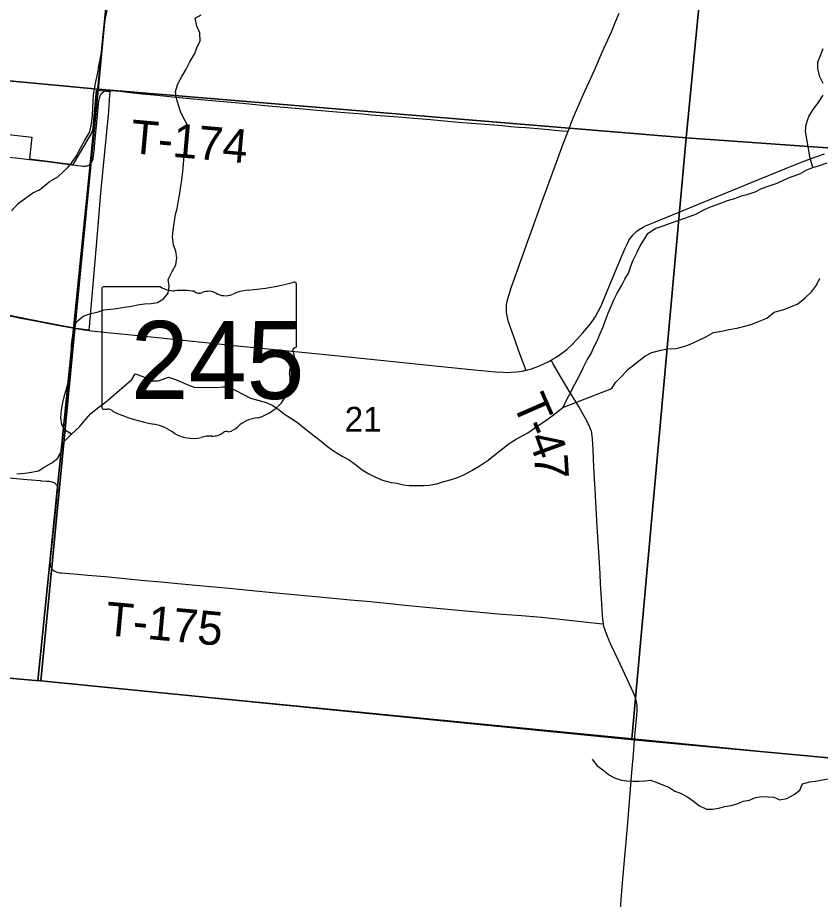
# Model space of a CAD drawing. Extents: x 0 to 1101, y 0 to 440.
# Drawn here: x 841.299 to 842.658, y 376.517 to 378.008 of the extents above; entities that cross this region are included whole.
import ezdxf

# ---------------------------------------------------------------- set-up
doc = ezdxf.new("R2010")
doc.units = 0
for name, color, linetype in [('GM_X_Corporation', 7, 'Continuous'), ('GM_X_County_Road', 7, 'Continuous'), ('GM_X_Minor_River', 7, 'Continuous'), ('GM_X_Section', 7, 'Continuous'), ('GM_X_Section_Text', 7, 'Continuous'), ('GM_X_State_Location', 7, 'Continuous'), ('GM_X_State_Route', 7, 'Continuous'), ('GM_X_State_Shield', 7, 'Continuous'), ('GM_X_Township', 7, 'Continuous'), ('GM_X_Township_Road', 7, 'Continuous'), ('GM_X_Township_Road_Text', 7, 'Continuous'), ('SH_Cut_Line', 7, 'Continuous')]:
    doc.layers.add(name, color=color, linetype=linetype)

msp = doc.modelspace()

# ---------------------------------------------------------------- linework, layer by layer
at = {"layer": 'GM_X_Corporation'}
msp.add_lwpolyline([(841.2744, 377.8116), (841.3236, 377.8062), (841.3195, 377.7693), (841.3195, 377.7693), (841.3937, 377.76), (841.3964, 377.7646), (841.4265, 377.8163), (841.4329, 377.8854), (841.4554, 377.8834), (841.4551, 377.8776), (841.4535, 377.8497), (841.4398, 377.7117), (841.4329, 377.6293), (841.4204, 377.4852), (841.42, 377.4797), (841.3985, 377.4824), (841.3903, 377.4839), (841.3743, 377.4869), (841.3162, 377.4981), (841.2421, 377.5132)], dxfattribs=at)
at = {"layer": 'GM_X_County_Road'}
for points in [[(839.2666, 377.0719), (839.8064, 377.0309), (840.2909, 376.9883), (840.8257, 376.9319), (840.9467, 376.9203), (841.3305, 376.8871), (841.3385, 376.8863), (841.3566, 377.073), (841.3964, 377.4824), (841.4351, 377.8808), (841.4843, 378.4003), (841.4936, 378.5206), (841.5774, 379.349), (841.6309, 379.8967), (841.7131, 380.7514), (841.7269, 380.895), (841.796, 381.7031), (841.8133, 381.9059), (839.205, 381.9059)], [(844.7118, 381.648), (844.0658, 381.7282), (843.2462, 381.8298), (843.023, 381.8481), (842.3157, 381.9059), (841.8133, 381.9059), (841.796, 381.7031), (841.7269, 380.895), (841.7131, 380.7514), (841.6309, 379.8967), (841.5774, 379.349), (841.4936, 378.5206), (841.4843, 378.4003), (841.4351, 377.8808), (841.3964, 377.4824), (841.3566, 377.073), (841.3385, 376.8863), (842.3434, 376.7867), (843.147, 376.7122), (843.2235, 376.704), (843.7743, 376.6401), (844.4941, 376.5699)], [(842.2312, 377.8161), (842.24, 377.8391), (842.2457, 377.8528), (842.2531, 377.8696), (842.2595, 377.884), (842.2673, 377.9009), (842.2773, 377.9237), (842.2889, 377.9498), (842.295, 377.9634), (842.3044, 377.9843), (842.3114, 378.001), (842.3176, 378.0159)], [(842.1598, 377.4118), (842.1583, 377.416), (842.152, 377.4333), (842.1475, 377.4455), (842.1416, 377.4622), (842.1366, 377.4761), (842.13, 377.4956), (842.128, 377.504), (842.1272, 377.5094), (842.1268, 377.5155), (842.1271, 377.5222), (842.1282, 377.5289), (842.1306, 377.5384), (842.1346, 377.551), (842.1582, 377.6162), (842.1733, 377.6585), (842.1874, 377.6976), (842.2094, 377.7577), (842.223, 377.7949), (842.2312, 377.8161)]]:
    msp.add_lwpolyline(points, dxfattribs=at)
at = {"layer": 'GM_X_Minor_River'}
for points in [[(841.2891, 377.6816), (841.3007, 377.6943), (841.3129, 377.7029), (841.3252, 377.7118), (841.3363, 377.717), (841.3531, 377.7308), (841.3673, 377.7393), (841.3838, 377.7542), (841.3915, 377.764), (841.3992, 377.7745), (841.4066, 377.7884), (841.4125, 377.7997), (841.4214, 377.8152), (841.4246, 377.8288), (841.4263, 377.8428), (841.4269, 377.8553), (841.4275, 377.867), (841.428, 377.8777), (841.4296, 377.8879), (841.4321, 377.8996), (841.4353, 377.9151), (841.437, 377.9265), (841.4399, 377.9405), (841.4415, 377.9503), (841.4425, 377.9624), (841.4442, 377.9803), (841.4459, 377.992), (841.4484, 378.0075), (841.4512, 378.0204)], [(841.378, 377.367), (841.3871, 377.3976), (841.3876, 377.4086), (841.3885, 377.4199), (841.3902, 377.4313), (841.3905, 377.4556), (841.3926, 377.468), (841.3954, 377.479), (841.3983, 377.493), (841.4105, 377.5031), (841.4216, 377.5071), (841.4357, 377.5107), (841.4456, 377.514), (841.457, 377.5153), (841.4668, 377.5163), (841.4801, 377.5184), (841.493, 377.5201), (841.5025, 377.5223), (841.5143, 377.524), (841.5257, 377.525), (841.5363, 377.5267), (841.5466, 377.5326), (841.5544, 377.5424), (841.556, 377.5541), (841.5543, 377.5652), (841.5613, 377.5791), (841.5672, 377.5904), (841.5692, 377.6021), (841.5671, 377.6132), (841.5635, 377.6238), (841.5618, 377.6375), (841.5627, 377.6485), (841.5644, 377.6606), (841.5669, 377.6754), (841.5697, 377.6856), (841.5717, 377.6988), (841.5742, 377.7113), (841.5759, 377.7231), (841.5775, 377.7333), (841.5789, 377.7481), (841.5802, 377.7602), (841.5815, 377.7746), (841.5865, 377.8049), (841.5874, 377.8155), (841.5868, 377.8265), (841.5798, 377.8399), (841.575, 377.8498), (841.5718, 377.8605), (841.5685, 377.8715), (841.5664, 377.8833), (841.5704, 377.8961), (841.5774, 377.9089), (841.584, 377.9202), (841.591, 377.9334), (841.5995, 377.9477), (841.6035, 377.9587), (841.6082, 377.9688), (841.608, 377.9825), (841.6028, 377.9939), (841.6, 378.0073), (841.6099, 378.0132)], [(842.663, 377.8971), (842.6575, 377.9081), (842.6539, 377.9218), (842.6541, 377.9329), (842.6576, 377.943), (842.6631, 377.9562)], [(842.6455, 377.7547), (842.6422, 377.7668), (842.6397, 377.7764), (842.638, 377.787), (842.6366, 377.7965), (842.6348, 377.806), (842.6331, 377.8171), (842.634, 377.8277), (842.6384, 377.8409), (842.6449, 377.8514), (842.6546, 377.8642), (842.6627, 377.8773)], [(842.2224, 377.3485), (842.2427, 377.3885), (842.2505, 377.4032), (842.2567, 377.4157), (842.2637, 377.4292), (842.27, 377.4401), (842.2754, 377.4518), (842.2813, 377.4639), (842.2856, 377.4737), (842.2907, 377.485), (842.2939, 377.4948), (842.299, 377.5084), (842.3048, 377.5212), (842.3092, 377.5321), (842.3142, 377.5423), (842.322, 377.5559), (842.3271, 377.5657), (842.3337, 377.5758), (842.3368, 377.586), (842.3408, 377.597), (842.3482, 377.6116), (842.3533, 377.6222), (842.3591, 377.632), (842.3661, 377.6433), (842.3787, 377.6518), (842.3936, 377.6565), (842.4031, 377.6602), (842.4157, 377.6646), (842.4286, 377.6689), (842.4473, 377.6759), (842.4618, 377.684), (842.4725, 377.688), (842.4896, 377.6943), (842.501, 377.699), (842.5136, 377.7026), (842.5247, 377.707), (842.5357, 377.7099), (842.5479, 377.7135), (842.5586, 377.7191), (842.57, 377.7231), (842.5852, 377.7282), (842.5978, 377.7345), (842.6085, 377.7389), (842.6237, 377.744), (842.6352, 377.7506), (842.6455, 377.7547), (842.655, 377.7576), (842.6695, 377.763)], [(842.2224, 377.3485), (842.3051, 377.3812), (842.3117, 377.391), (842.3233, 377.403), (842.3325, 377.4131), (842.3455, 377.4235), (842.3609, 377.4358), (842.3727, 377.4417), (842.3879, 377.4457), (842.3993, 377.4482), (842.4141, 377.4487), (842.427, 377.452), (842.4369, 377.4552), (842.4503, 377.4615), (842.4656, 377.4689), (842.4774, 377.4755), (842.4911, 377.478), (842.504, 377.4808), (842.5169, 377.4829), (842.528, 377.4858), (842.5409, 377.4894), (842.5535, 377.4942), (842.5676, 377.5001), (842.5802, 377.5101), (842.5966, 377.5148), (842.6095, 377.5196), (842.6198, 377.5244), (842.6317, 377.5337), (842.6432, 377.5445), (842.6514, 377.5558), (842.6572, 377.5678)], [(841.4552, 377.3633), (841.4928, 377.3961), (841.4986, 377.4059), (841.5114, 377.4015), (841.5246, 377.3937), (841.5378, 377.3939), (841.5546, 377.4001), (841.5652, 377.3966), (841.5754, 377.3926), (841.5874, 377.3872), (841.5983, 377.3832), (841.6358, 377.3827), (841.6469, 377.3837), (841.6571, 377.3835), (841.6938, 377.3643)], [(841.2983, 377.2366), (841.3116, 377.2379), (841.3227, 377.2392), (841.3349, 377.2417), (841.3446, 377.248), (841.3576, 377.2554), (841.3673, 377.2628), (841.3744, 377.2772), (841.3773, 377.2901), (841.3905, 377.3036), (841.4044, 377.3159), (841.4119, 377.3256), (841.4231, 377.3388), (841.4355, 377.3481), (841.4455, 377.3555), (841.4552, 377.3633)], [(841.3905, 377.3036), (841.3804, 377.3098), (841.3741, 377.3199), (841.3728, 377.3313), (841.3738, 377.3446), (841.3759, 377.3572), (841.378, 377.367)], [(841.6938, 377.3643), (841.7063, 377.361), (841.7203, 377.357), (841.7301, 377.3526), (841.7399, 377.3467), (841.7511, 377.3377), (841.762, 377.3307), (841.7729, 377.3232), (841.7883, 377.3111), (841.8014, 377.3006), (841.813, 377.2916), (841.8242, 377.2827), (841.834, 377.2756), (841.8487, 377.2666), (841.8607, 377.2603), (841.8712, 377.2525), (841.8829, 377.2435), (841.8941, 377.2364), (841.9054, 377.2309), (841.9171, 377.2261), (841.9319, 377.222), (841.9414, 377.2207), (841.9528, 377.2182), (841.9623, 377.2169), (841.9763, 377.2166), (841.9862, 377.2168), (841.9957, 377.2174), (842.0091, 377.2198), (842.021, 377.2234), (842.0336, 377.227), (842.0439, 377.2306), (842.0547, 377.235), (842.0685, 377.2424), (842.0824, 377.2505), (842.0959, 377.2594), (842.1078, 377.2691), (842.121, 377.2795), (842.1314, 377.2877), (842.1422, 377.2944), (842.1533, 377.301), (842.1633, 377.3062), (842.1745, 377.314), (842.1849, 377.321), (842.1973, 377.3296), (842.2088, 377.3381), (842.2224, 377.3485)], [(842.2721, 376.7536), (842.2797, 376.7433), (842.2902, 376.7359), (842.3012, 376.7267), (842.3111, 376.7216), (842.3213, 376.7185), (842.3308, 376.7169), (842.3411, 376.7164), (842.3514, 376.7167), (842.3613, 376.7173), (842.3708, 376.7184), (842.3803, 376.7149), (842.3924, 376.7098), (842.4019, 376.7063), (842.4121, 376.6997), (842.4216, 376.6962), (842.4322, 376.6904), (842.4436, 376.683), (842.4538, 376.6746), (842.4652, 376.6695), (842.4755, 376.6694), (842.4865, 376.6708), (842.4961, 376.6738), (842.5071, 376.6752), (842.5174, 376.6785), (842.5277, 376.6826), (842.538, 376.6845), (842.5484, 376.6889), (842.5586, 376.6904), (842.5693, 376.6903), (842.5792, 376.6894), (842.5898, 376.6851), (842.6013, 376.6873), (842.6139, 376.694), (842.6235, 376.7016), (842.6278, 376.7122), (842.6403, 376.7155), (842.6499, 376.7166), (842.6708, 376.7206)]]:
    msp.add_lwpolyline(points, dxfattribs=at)
at = {"layer": 'GM_X_Section'}
for points in [[(841.5347, 378.8945), (841.4351, 377.8872), (840.4251, 377.982), (840.5178, 378.9931)], [(842.5276, 378.7981), (842.4313, 377.8052), (841.4351, 377.8872), (841.5347, 378.8945)], [(842.5276, 378.7981), (842.6237, 378.792), (842.7799, 378.1693), (842.8774, 377.7736), (842.4313, 377.8052)], [(841.4351, 377.8872), (841.3335, 376.8864), (840.3439, 376.9792), (840.4251, 377.982)], [(842.4313, 377.8052), (842.3392, 376.7881), (841.3335, 376.8864), (841.4351, 377.8872)], [(842.4313, 377.8052), (842.8774, 377.7736), (842.9572, 377.4512), (843.1456, 376.7087), (842.3392, 376.7881)]]:
    msp.add_lwpolyline(points, close=True, dxfattribs=at)
at = {"layer": 'GM_X_State_Route'}
msp.add_line((841.3988, 377.4824), (841.42, 377.4793), dxfattribs=at)
for points in [[(841.42, 377.4793), (841.4509, 377.4758), (841.509, 377.47), (841.5362, 377.4671), (841.5906, 377.4616), (841.6345, 377.457), (841.6592, 377.4544), (841.7117, 377.449), (841.8262, 377.4378), (841.9628, 377.4239), (842.0055, 377.4195), (842.0728, 377.4124), (842.1081, 377.4093), (842.1213, 377.4085), (842.128, 377.4082), (842.1345, 377.4084), (842.144, 377.4092), (842.1537, 377.4105), (842.1598, 377.4118), (842.161, 377.412), (842.1693, 377.4143), (842.1739, 377.4158), (842.1797, 377.418), (842.19, 377.4224), (842.1995, 377.4272), (842.2025, 377.4289), (842.2061, 377.4309), (842.2111, 377.434), (842.2203, 377.4402), (842.2291, 377.4471), (842.2373, 377.4546), (842.2472, 377.4648), (842.2562, 377.475), (842.2662, 377.4869), (842.2736, 377.4968), (842.2777, 377.503), (842.2823, 377.511), (842.2873, 377.521), (842.2936, 377.5358), (842.3098, 377.5755), (842.3231, 377.6077), (842.3278, 377.6186), (842.3316, 377.6265), (842.3342, 377.6312), (842.3363, 377.6345), (842.3389, 377.6381), (842.3413, 377.641), (842.3439, 377.6439), (842.3475, 377.6471), (842.3517, 377.6502), (842.3585, 377.6541), (842.3624, 377.6559), (842.3763, 377.662), (842.4273, 377.6826), (842.5429, 377.7299), (842.6102, 377.7574), (842.6362, 377.7679), (842.652, 377.7736), (842.665, 377.7777)], [(841.1886, 377.5215), (841.2134, 377.5175), (841.2384, 377.5132), (841.2833, 377.5044), (841.3049, 377.5001), (841.3261, 377.4959), (841.3728, 377.4868), (841.396, 377.4828), (841.3988, 377.4824)]]:
    msp.add_lwpolyline(points, dxfattribs=at)
at = {"layer": 'GM_X_State_Shield'}
for p, q in [((841.5415, 377.5527), (841.445, 377.5527)), ((841.7713, 377.453), (841.7713, 377.5577)), ((841.4418, 377.5493), (841.4418, 377.3491)), ((841.7713, 377.453), (841.7713, 377.453))]:
    msp.add_line(p, q, dxfattribs=at)
for centre, major_axis, start_param, end_param in [((841.4455, 377.5497), (0.00382, 0), 1.712693, 3.28349), ((841.5645, 377.5759), (0.037, 0), 4.042523, 4.731795), ((841.6539, 377.8255), (0.3495, 0), 4.814394, 5.042369), ((841.7677, 377.5581), (0.00367, 0), 6.141152, 7.989035), ((841.5768, 377.4404), (0.133, 0), 1.404758, 1.657858), ((841.607, 377.5507), (0.0107, 0), 3.836095, 5.185415), ((841.6227, 377.5276), (0.0222, 0), 0.950623, 2.079405), ((841.6513, 377.5593), (0.0267, 0), 4.081561, 5.145723), ((841.6985, 377.4916), (0.0703, 0), 1.699011, 2.107814), ((841.7705, 377.4453), (0.00568, 0), 1.883978, 3.671073), ((841.7674, 377.4526), (0.00393, 0), 5.05454, 6.418171), ((841.7344, 377.4321), (0.0341, 0), 5.934695, 6.695948), ((841.7845, 377.4092), (0.0248, 0), 2.387724, 3.262537), ((841.6735, 377.3959), (0.0874, 0), 5.101752, 6.440018), ((841.4456, 377.3487), (0.00385, 0), 3.00124, 4.508301), ((841.4462, 377.3692), (0.0294, 0), 4.665946, 4.897461), ((841.4522, 377.3376), (0.0106, 0), 0.519207, 1.627899), ((841.586, 377.5174), (0.2524, 0), 4.195997, 4.488961), ((841.7104, 377.293), (0.0479, 0), 1.647645, 2.488434), ((841.5107, 377.2592), (0.079, 0), 0.823519, 1.323587), ((841.6497, 377.3297), (0.0282, 0), 4.937069, 5.64225), ((841.5962, 377.3366), (0.0501, 0), 4.026481, 4.996735), ((841.6251, 377.2674), (0.0412, 0), 1.495662, 1.94098), ((841.6288, 377.3216), (0.0267, 0), 4.691044, 5.507374), ((841.6529, 377.3022), (0.00752, 0), 1.147584, 2.315152)]:
    msp.add_ellipse(centre, major_axis=major_axis, ratio=0.8, start_param=start_param, end_param=end_param, dxfattribs=at)
at = {"layer": 'GM_X_Township'}
msp.add_lwpolyline([(839.2666, 377.0719), (839.8064, 377.0309), (840.2909, 376.9883), (840.8257, 376.9319), (840.9467, 376.9203), (841.3305, 376.8871), (841.3385, 376.8863), (842.3434, 376.7867), (843.147, 376.7122), (843.2235, 376.704), (843.7743, 376.6401), (844.4941, 376.5699)], dxfattribs=at)
at = {"layer": 'GM_X_Township_Road'}
for points in [[(841.3941, 377.7592), (841.4006, 377.7584), (841.4067, 377.7575), (841.4096, 377.7572), (841.4124, 377.7571), (841.4143, 377.7571), (841.4161, 377.7574), (841.4173, 377.7577), (841.4187, 377.7582), (841.4203, 377.759), (841.4221, 377.7604), (841.4237, 377.7621), (841.4245, 377.7633), (841.4252, 377.7644), (841.4258, 377.7656), (841.4266, 377.7676), (841.4272, 377.7695), (841.4275, 377.7711), (841.428, 377.7741), (841.4286, 377.7783), (841.4291, 377.7837), (841.4296, 377.7892), (841.4303, 377.7974), (841.4313, 377.8086), (841.4333, 377.8314), (841.4357, 377.8552), (841.4369, 377.867), (841.4372, 377.8691), (841.4378, 377.8718), (841.4384, 377.8738), (841.4391, 377.8758), (841.4398, 377.8772), (841.4405, 377.8785), (841.4415, 377.8798), (841.4423, 377.8808), (841.4434, 377.8818), (841.4446, 377.8827), (841.4456, 377.8833), (841.4466, 377.8837)], [(841.4466, 377.8837), (841.4475, 377.8841), (841.4486, 377.8845), (841.4497, 377.8847), (841.4508, 377.8849), (841.4521, 377.8851), (841.4533, 377.8852), (841.4555, 377.8853), (841.4579, 377.8852), (841.4599, 377.8851), (841.4656, 377.8845)], [(841.4656, 377.8845), (841.4722, 377.8839), (841.4898, 377.8819), (841.5106, 377.8797), (841.5299, 377.8776), (841.573, 377.8731), (841.6095, 377.8697), (841.6411, 377.8668), (841.6804, 377.8634), (841.7178, 377.86), (841.7762, 377.8547), (841.8133, 377.8514), (841.8526, 377.8479), (841.8836, 377.8454), (841.8978, 377.8441), (841.9507, 377.8398), (841.9633, 377.8388), (841.9984, 377.8358), (842.0396, 377.8323), (842.067, 377.83), (842.0984, 377.8274), (842.1194, 377.8256), (842.1338, 377.8244), (842.1472, 377.8233), (842.1597, 377.8223), (842.1864, 377.8202), (842.2209, 377.817), (842.2312, 377.8161)], [(841.2785, 377.7729), (841.3016, 377.7704), (841.3194, 377.7683)], [(841.3194, 377.7683), (841.3253, 377.7676), (841.3538, 377.7643), (841.3828, 377.7607), (841.3913, 377.7596), (841.3941, 377.7592)], [(842.3436, 376.7862), (842.347, 376.8218), (842.3481, 376.8349), (842.3482, 376.8418), (842.3481, 376.8448), (842.3478, 376.8474), (842.3472, 376.8508), (842.3466, 376.8537), (842.3459, 376.8559), (842.3448, 376.8591), (842.342, 376.8658), (842.3167, 376.9205), (842.3035, 376.9479), (842.2978, 376.9616), (842.2939, 376.972), (842.2919, 376.9785), (842.2911, 376.9825), (842.2904, 376.9877), (842.2901, 376.9909), (842.2895, 376.998), (842.2872, 377.0346), (842.2862, 377.0501), (842.2853, 377.0675), (842.2826, 377.1133), (842.2806, 377.1477), (842.2782, 377.1886), (842.2771, 377.21), (842.2749, 377.2471), (842.2734, 377.2775), (842.2723, 377.296), (842.2721, 377.3), (842.2716, 377.3042), (842.2712, 377.3065), (842.2706, 377.3086), (842.2699, 377.3109), (842.2688, 377.3138), (842.2668, 377.3183), (842.2653, 377.3214), (842.2633, 377.3252), (842.2586, 377.334), (842.2491, 377.3505), (842.238, 377.3684), (842.2342, 377.3748), (842.2182, 377.4014), (842.206, 377.4228), (842.2025, 377.4289)], [(841.1504, 377.2428), (841.2419, 377.2335), (841.2851, 377.2297), (841.3156, 377.227), (841.3374, 377.2251), (841.3395, 377.2249)], [(841.3395, 377.2249), (841.3488, 377.2242), (841.3526, 377.2239), (841.3557, 377.2236), (841.3578, 377.2231), (841.3592, 377.2227), (841.3605, 377.2221), (841.3617, 377.2214), (841.3629, 377.2205), (841.3637, 377.2197), (841.3644, 377.2188)], [(841.3644, 377.2188), (841.3651, 377.2178), (841.3657, 377.2167), (841.3662, 377.2157), (841.3666, 377.2138), (841.3668, 377.2121), (841.3668, 377.2104), (841.3667, 377.2084), (841.3661, 377.2025), (841.3645, 377.1876), (841.3613, 377.1555), (841.358, 377.1226), (841.3544, 377.0908), (841.3542, 377.0865), (841.3543, 377.084), (841.3546, 377.0825), (841.355, 377.0808), (841.3556, 377.0791), (841.3565, 377.0773), (841.3575, 377.0758)], [(841.3575, 377.0758), (841.3577, 377.0755), (841.3589, 377.0742), (841.3599, 377.0734), (841.361, 377.0727), (841.3624, 377.0718), (841.3638, 377.0711), (841.3659, 377.0703), (841.3682, 377.0698), (841.371, 377.0693), (841.3738, 377.069), (841.3862, 377.068), (841.4012, 377.0667), (841.4181, 377.0652), (841.4328, 377.0639), (841.4475, 377.0626), (841.5143, 377.0562), (841.5416, 377.0536), (841.5706, 377.0509), (841.6137, 377.0471), (841.6324, 377.0455), (841.6573, 377.0433), (841.6793, 377.0411), (841.7309, 377.036), (841.8225, 377.0276), (841.8626, 377.0236), (841.8973, 377.0204), (841.9239, 377.0177), (841.9554, 377.0146), (841.9908, 377.011), (842.0884, 377.0017), (842.1194, 376.9994), (842.1522, 376.997), (842.1864, 376.994), (842.2176, 376.9907), (842.2634, 376.9855), (842.2844, 376.9832), (842.2911, 376.9825)], [(842.3031, 376.3016), (842.3036, 376.3049), (842.3041, 376.3105), (842.3045, 376.3152), (842.3093, 376.379), (842.3111, 376.4019), (842.3163, 376.4588), (842.3186, 376.486), (842.3229, 376.538), (842.3274, 376.5894), (842.3316, 376.6395), (842.3365, 376.6965), (842.3399, 376.7379), (842.3419, 376.7625), (842.3436, 376.7862)]]:
    msp.add_lwpolyline(points, dxfattribs=at)
at = {"layer": 'SH_Cut_Line'}
for points in [[(844.4941, 376.5699), (843.7743, 376.6401), (843.2235, 376.704), (843.147, 376.7122), (842.3434, 376.7867), (841.3385, 376.8863), (841.3305, 376.8871), (840.9467, 376.9203), (840.8257, 376.9319), (840.2909, 376.9883), (839.8064, 377.0309), (839.2666, 377.0719)], [(839.2666, 377.0719), (839.8064, 377.0309), (840.2909, 376.9883), (840.8257, 376.9319), (840.9467, 376.9203), (841.3305, 376.8871), (841.3385, 376.8863), (842.3434, 376.7867), (843.147, 376.7122), (843.2235, 376.704), (843.7743, 376.6401), (844.4941, 376.5699)]]:
    msp.add_lwpolyline(points, dxfattribs=at)

# ---------------------------------------------------------------- texts
at = {"layer": 'GM_X_Section_Text'}
msp.add_text('21', height=0.04186, rotation=0, dxfattribs=at).set_placement((841.8531, 377.308))
at = {"layer": 'GM_X_State_Location'}
for s, p in [('s', (841.6029, 377.4359)), ('r', (841.6028, 377.4359))]:
    msp.add_text(s, height=0.000189, dxfattribs=at).set_placement(p)
msp.add_text('245', height=0.000189, rotation=0, dxfattribs=at).set_placement((841.536, 377.4221))
at = {"layer": 'GM_X_State_Shield'}
msp.add_text('245', height=0.13184, dxfattribs=at).set_placement((841.4909, 377.3633))
at = {"layer": 'GM_X_Township_Road_Text'}
for s, height, rotation, p in [('T-174', 0.05682, 354.9329, (841.4889, 377.7794)), ('T', 0.0568, 293.617, (842.1365, 377.3565)), ('-', 0.0568, 293.5266, (842.1535, 377.3176)), ('4', 0.0568, 290.0462, (842.1625, 377.297)), ('7', 0.0568, 273.4992, (842.1736, 377.2684)), ('T-175', 0.05682, 354.7418, (841.4465, 376.9638))]:
    msp.add_text(s, height=height, rotation=rotation, dxfattribs=at).set_placement(p)

doc.saveas('drawing.dxf')
